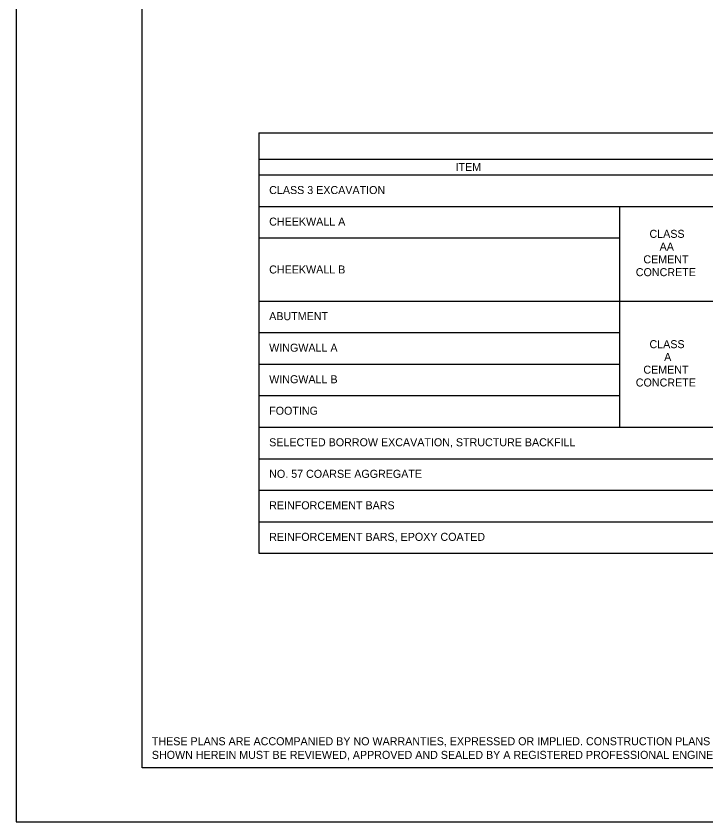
# Model space of a CAD drawing. Extents: x 179 to 454, y -271 to 54.
# Drawn here: x 360.76 to 370.35, y -132 to -120.81 of the extents above; entities that cross this region are included whole.
import ezdxf

# ---------------------------------------------------------------- set-up
doc = ezdxf.new("R2010")
doc.units = 0
for name, color, linetype in [('Level 1', 7, 'Continuous'), ('Level 2', 7, 'Continuous'), ('Level 3', 7, 'Continuous'), ('Level 62', 7, 'Continuous'), ('Level 63', 7, 'Continuous'), ('Level 9', 7, 'Continuous')]:
    doc.layers.add(name, color=color, linetype=linetype)

msp = doc.modelspace()

# ---------------------------------------------------------------- linework, layer by layer
at = {"layer": 'Level 1'}
msp.add_lwpolyline([(394.013, -131.25), (362.513, -131.25), (362.513, -110.75), (394.013, -110.75), (394.013, -131.25)], dxfattribs=at)
at = {"layer": 'Level 62'}
msp.add_line((360.763, -132), (360.763, -132), dxfattribs=at)
at = {"layer": 'Level 63'}
msp.add_lwpolyline([(360.763, -132), (394.763, -132), (394.763, -110), (360.763, -110)], close=True, dxfattribs=at)
at = {"layer": 'Level 9'}
for p, q in [((364.134, -122.431), (381.343, -122.431)), ((364.134, -122.431), (364.134, -128.27)), ((364.134, -122.799), (381.343, -122.799)), ((364.134, -123.017), (381.343, -123.017)), ((364.134, -123.455), (381.343, -123.455)), ((369.145, -123.455), (369.145, -126.519)), ((364.134, -123.893), (369.145, -123.893)), ((364.134, -124.768), (381.343, -124.768)), ((364.134, -125.206), (369.145, -125.206)), ((364.134, -125.644), (369.145, -125.644)), ((364.134, -126.081), (369.145, -126.081)), ((364.134, -126.519), (381.343, -126.519)), ((364.134, -126.957), (381.343, -126.957)), ((364.134, -127.394), (381.343, -127.394)), ((364.134, -127.832), (381.343, -127.832)), ((364.134, -128.27), (381.343, -128.27))]:
    msp.add_line(p, q, dxfattribs=at)

# ---------------------------------------------------------------- texts
at = {"layer": 'Level 2'}
for s, p in [('THESE PLANS ARE ACCOMPANIED BY NO WARRANTIES, EXPRESSED OR IMPLIED. CONSTRUCTION PLANS PREPARED FROM DESIGN AND DETAIL INFORMATION', (362.649, -130.936)), ('SHOWN HEREIN MUST BE REVIEWED, APPROVED AND SEALED BY A REGISTERED PROFESSIONAL ENGINEER FOR EACH SPECIFIC PROJECT.', (362.649, -131.125))]:
    msp.add_text(s, height=0.111176, dxfattribs=at).set_placement(p)
at = {"layer": 'Level 3'}
for s, height, p in [('ITEM', 0.1112, (366.868, -122.963)), ('CLASS 3 EXCAVATION', 0.11118, (364.279, -123.283)), ('CHEEKWALL A', 0.11118, (364.279, -123.721)), ('CLASS', 0.1112, (369.562, -123.891)), ('AA', 0.1112, (369.703, -124.068)), ('CEMENT', 0.1112, (369.477, -124.245)), ('CHEEKWALL B', 0.11118, (364.279, -124.386)), ('CONCRETE', 0.1112, (369.372, -124.423)), ('ABUTMENT', 0.1112, (364.279, -125.034)), ('WINGWALL A', 0.1112, (364.279, -125.472)), ('CLASS', 0.1112, (369.562, -125.423)), ('A', 0.111, (369.766, -125.6)), ('CEMENT', 0.1112, (369.477, -125.777)), ('WINGWALL B', 0.1112, (364.279, -125.91)), ('CONCRETE', 0.1112, (369.372, -125.955)), ('FOOTING', 0.1112, (364.279, -126.347)), ('SELECTED BORROW EXCAVATION, STRUCTURE BACKFILL', 0.11118, (364.279, -126.785)), ('NO. 57 COARSE AGGREGATE', 0.11118, (364.279, -127.223)), ('REINFORCEMENT BARS', 0.11118, (364.279, -127.66)), ('REINFORCEMENT BARS, EPOXY COATED', 0.11118, (364.279, -128.098))]:
    msp.add_text(s, height=height, dxfattribs=at).set_placement(p)

doc.saveas('drawing.dxf')
